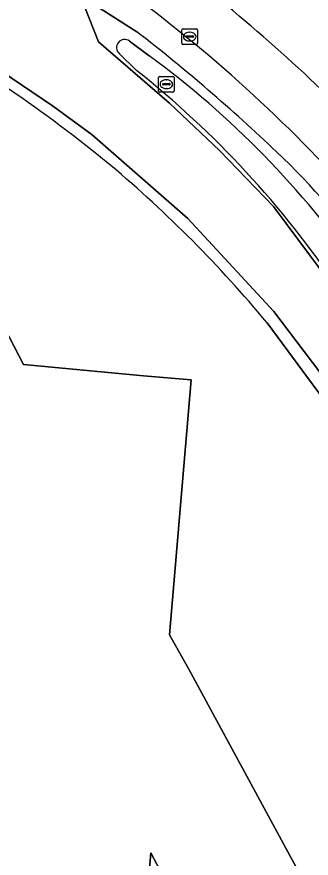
# Model space of a CAD drawing. Extents: x 161477 to 163040, y 383680 to 384871.
# Drawn here: x 162856.7 to 162875.5, y 384100.4 to 384154 of the extents above; entities that cross this region are included whole.
import ezdxf

# ---------------------------------------------------------------- set-up
doc = ezdxf.new("R2010")
doc.units = 0
for name, color, linetype in [('IMGEO_Berm_groen', 7, 'Continuous'), ('IMGEO_Erf', 7, 'Continuous'), ('IMGEO_Fietspad_gesloten', 7, 'Continuous'), ('IMGEO_Gemengd_bos', 7, 'Continuous'), ('IMGEO_Greppel_droge_sloot', 7, 'Continuous'), ('IMGEO_Groenvoorziening', 7, 'Continuous'), ('IMGEO_Kolk', 7, 'Continuous'), ('IMGEO_Pand', 7, 'Continuous'), ('IMGEO_Voetpad_open', 7, 'Continuous')]:
    doc.layers.add(name, color=color, linetype=linetype)

msp = doc.modelspace()

# ---------------------------------------------------------------- linework, layer by layer
at = {"layer": 'IMGEO_Berm_groen'}
for points in [[(162905.075, 384098.982), (162873.063, 384141.95), (162869.641, 384145.516), (162866.447, 384148.545), (162861.93, 384152.448), (162861.019, 384154.754), (162861.21, 384155.099)], [(162852.254, 384152.905), (162859.064, 384148.322), (162861.519, 384146.513), (162867.609, 384141.183), (162873.086, 384135.255), (162876.02, 384131.389), (162904.482, 384092.204), (162906.049, 384090.74), (162911.015, 384086.099), (162945.826, 384034.431), (162947.978, 384036.222), (162951.942, 384039.522), (162924.943, 384075.44), (162924.348, 384074.968), (162922.275, 384073.476), (162920.619, 384075.677), (162922.703, 384077.166), (162923.238, 384077.552), (162911.778, 384093.171)]]:
    msp.add_lwpolyline(points, dxfattribs=at)
for centre, radius, start, end in [((162808.625, 384080.58), 96.336, 48.84218, 53.61514), ((162806.805, 384076.963), 100.262, 44.8324, 49.41951)]:
    msp.add_arc(centre, radius, start, end, dxfattribs=at)
at = {"layer": 'IMGEO_Erf'}
for points in [[(162755.639, 384140.644), (162847.973, 384132.768), (162846.473, 384135.541), (162842.558, 384142.77), (162851.758, 384141.954), (162855.663, 384134.742), (162857.14, 384131.894), (162864.793, 384131.164), (162867.828, 384130.906), (162866.442, 384114.656), (162867.669, 384112.464), (162884.417, 384081.586), (162877.63, 384077.905), (162877.473, 384078.195), (162865.859, 384071.896), (162865.191, 384071.914), (162864.676, 384072.23), (162864.517, 384072.816), (162866.661, 384098.103), (162866.462, 384098.469), (162865.257, 384100.765), (162862.661, 384070.327), (162719.562, 384082.532)], [(162904.38, 384083.243), (162902.869, 384086.016), (162901.928, 384087.743), (162888.849, 384111.749), (162882.842, 384120.753), (162872.662, 384134.547)]]:
    msp.add_lwpolyline(points, dxfattribs=at)
for centre, radius, start, end in [((162807.91, 384078.263), 86.015, 50.4276, 61.27134), ((162811.588, 384083.807), 79.402, 39.71958, 49.92473)]:
    msp.add_arc(centre, radius, start, end, dxfattribs=at)
at = {"layer": 'IMGEO_Fietspad_gesloten'}
for centre, radius, start, end in [((162808.625, 384080.58), 96.336, 48.84218, 53.61514), ((162809.782, 384081.738), 91.525, 41.45622, 54.03369), ((162806.805, 384076.963), 100.262, 44.8324, 49.41951)]:
    msp.add_arc(centre, radius, start, end, dxfattribs=at)
at = {"layer": 'IMGEO_Gemengd_bos'}
for points in [[(162911.015, 384086.099), (162906.049, 384090.74), (162904.482, 384092.204), (162876.02, 384131.389), (162873.086, 384135.255), (162867.609, 384141.183), (162861.519, 384146.513), (162859.064, 384148.322), (162852.254, 384152.905)], [(162872.662, 384134.547), (162882.842, 384120.753), (162888.849, 384111.749), (162901.928, 384087.743), (162902.869, 384086.016), (162904.38, 384083.243)]]:
    msp.add_lwpolyline(points, dxfattribs=at)
for centre, radius, start, end in [((162807.91, 384078.263), 86.015, 50.4276, 61.27134), ((162811.588, 384083.807), 79.402, 39.71958, 49.92473)]:
    msp.add_arc(centre, radius, start, end, dxfattribs=at)
at = {"layer": 'IMGEO_Greppel_droge_sloot'}
for points in [[(162865.16, 384151.56), (162863.892, 384152.499)], [(162863.234, 384151.703), (162864.343, 384150.63)]]:
    msp.add_lwpolyline(points, dxfattribs=at)
for centre, radius, start, end in [((162863.59, 384152.079), 0.518, 54.2524, 226.591), ((162830.168, 384103.921), 59.109, 34.90891, 53.70144), ((162825.843, 384102.105), 61.943, 33.96208, 51.57147)]:
    msp.add_arc(centre, radius, start, end, dxfattribs=at)
at = {"layer": 'IMGEO_Groenvoorziening'}
for points in [[(162864.374, 384153.085), (162861.21, 384155.099), (162861.019, 384154.754), (162861.93, 384152.448), (162866.447, 384148.545), (162869.641, 384145.516), (162873.063, 384141.95), (162905.075, 384098.982)], [(162863.892, 384152.499), (162865.16, 384151.56)], [(162864.343, 384150.63), (162863.234, 384151.703)]]:
    msp.add_lwpolyline(points, dxfattribs=at)
for centre, radius, start, end in [((162794.118, 384062.418), 114.701, 46.36845, 52.22863), ((162863.59, 384152.079), 0.518, 54.2524, 226.591), ((162830.168, 384103.921), 59.109, 34.90891, 53.70144), ((162825.843, 384102.105), 61.943, 33.96208, 51.57147), ((162844.67, 384114.932), 41.812, 33.962, 46.8527)]:
    msp.add_arc(centre, radius, start, end, dxfattribs=at)
at = {"layer": 'IMGEO_Kolk'}
for p, q in [((162867.234, 384152.356), (162867.234, 384153.208)), ((162867.309, 384153.282), (162868.161, 384153.282)), ((162867.722, 384153.062), (162867.747, 384153.062)), ((162868.235, 384153.208), (162868.235, 384152.356)), ((162867.493, 384152.776), (162867.493, 384152.788)), ((162867.931, 384152.739), (162867.533, 384152.739)), ((162867.536, 384152.825), (162867.934, 384152.825)), ((162867.745, 384152.502), (162867.72, 384152.502)), ((162867.977, 384152.788), (162867.977, 384152.776)), ((162868.161, 384152.282), (162867.309, 384152.282)), ((162865.818, 384150.247), (162866.67, 384150.247)), ((162865.743, 384149.321), (162865.743, 384150.173)), ((162866.002, 384149.741), (162866.002, 384149.753)), ((162866.44, 384149.704), (162866.042, 384149.704)), ((162866.045, 384149.79), (162866.443, 384149.79)), ((162866.231, 384150.027), (162866.256, 384150.027)), ((162866.486, 384149.753), (162866.486, 384149.741)), ((162866.744, 384150.173), (162866.744, 384149.321)), ((162866.67, 384149.247), (162865.818, 384149.247)), ((162866.254, 384149.467), (162866.229, 384149.467))]:
    msp.add_line(p, q, dxfattribs=at)
for points in [[(162867.234, 384152.356), (162867.234, 384153.208)], [(162867.309, 384153.282), (162868.161, 384153.282)], [(162868.235, 384153.208), (162868.235, 384152.356)], [(162868.161, 384152.282), (162867.309, 384152.282)], [(162865.818, 384150.247), (162866.67, 384150.247)], [(162865.743, 384149.321), (162865.743, 384150.173)], [(162866.744, 384150.173), (162866.744, 384149.321)], [(162866.67, 384149.247), (162865.818, 384149.247)]]:
    msp.add_lwpolyline(points, dxfattribs=at)
for centre, radius, start, end in [((162867.311, 384153.206), 0.0765, 91.552, 178.448), ((162867.311, 384153.206), 0.0765, 91.552, 178.448), ((162868.159, 384153.206), 0.0765, 1.552, 88.448), ((162868.159, 384153.206), 0.0765, 1.552, 88.448), ((162867.533, 384152.785), 0.0403, 85.8775, 175.7526), ((162867.53, 384152.775), 0.0366, 178.938, 274.7102), ((162867.934, 384152.782), 0.043, 264.8664, 352.4533), ((162867.938, 384152.787), 0.0386, 1.7309, 96.639), ((162867.311, 384152.358), 0.0765, 181.552, 268.448), ((162867.311, 384152.358), 0.0765, 181.552, 268.448), ((162868.159, 384152.358), 0.0765, 271.552, 358.448), ((162868.159, 384152.358), 0.0765, 271.552, 358.448), ((162865.82, 384150.171), 0.0765, 91.552, 178.448), ((162865.82, 384150.171), 0.0765, 91.552, 178.448), ((162866.668, 384150.171), 0.0765, 1.552, 88.448), ((162866.668, 384150.171), 0.0765, 1.552, 88.448), ((162866.042, 384149.75), 0.0403, 85.8775, 175.7526), ((162866.039, 384149.74), 0.0366, 178.938, 274.7102), ((162866.443, 384149.747), 0.043, 264.8664, 352.4533), ((162866.447, 384149.752), 0.0386, 1.7309, 96.639), ((162865.82, 384149.323), 0.0765, 181.552, 268.448), ((162865.82, 384149.323), 0.0765, 181.552, 268.448), ((162866.668, 384149.323), 0.0765, 271.552, 358.448), ((162866.668, 384149.323), 0.0765, 271.552, 358.448)]:
    msp.add_arc(centre, radius, start, end, dxfattribs=at)
for centre, major_axis, ratio, start_param, end_param in [((162867.721, 384152.782), (-0.387, 0.002), 0.722429, 4.712389, 7.853982), ((162867.746, 384152.782), (-0.39, 0.002), 0.717154, 1.570796, 4.712389), ((162866.23, 384149.747), (-0.387, 0.002), 0.722429, 4.712389, 7.853982), ((162866.255, 384149.747), (-0.39, 0.002), 0.717154, 1.570796, 4.712389)]:
    msp.add_ellipse(centre, major_axis=major_axis, ratio=ratio, start_param=start_param, end_param=end_param, dxfattribs=at)
at = {"layer": 'IMGEO_Pand'}
msp.add_lwpolyline([(162719.562, 384082.532), (162862.661, 384070.327), (162865.257, 384100.765), (162866.462, 384098.469), (162866.661, 384098.103), (162864.517, 384072.816), (162864.676, 384072.23), (162865.191, 384071.914), (162865.859, 384071.896), (162877.473, 384078.195), (162877.63, 384077.905), (162884.417, 384081.586), (162867.669, 384112.464), (162866.442, 384114.656), (162867.828, 384130.906), (162864.793, 384131.164), (162857.14, 384131.894), (162855.663, 384134.742), (162851.758, 384141.954), (162842.558, 384142.77), (162846.473, 384135.541), (162847.973, 384132.768), (162755.639, 384140.644)], dxfattribs=at)
at = {"layer": 'IMGEO_Voetpad_open'}
msp.add_lwpolyline([(162861.21, 384155.099), (162864.374, 384153.085)], dxfattribs=at)
for centre, radius, start, end in [((162809.782, 384081.738), 91.525, 41.45622, 54.03369), ((162794.118, 384062.418), 114.701, 46.36845, 52.22863), ((162844.67, 384114.932), 41.812, 33.962, 46.8527)]:
    msp.add_arc(centre, radius, start, end, dxfattribs=at)

doc.saveas('drawing.dxf')
